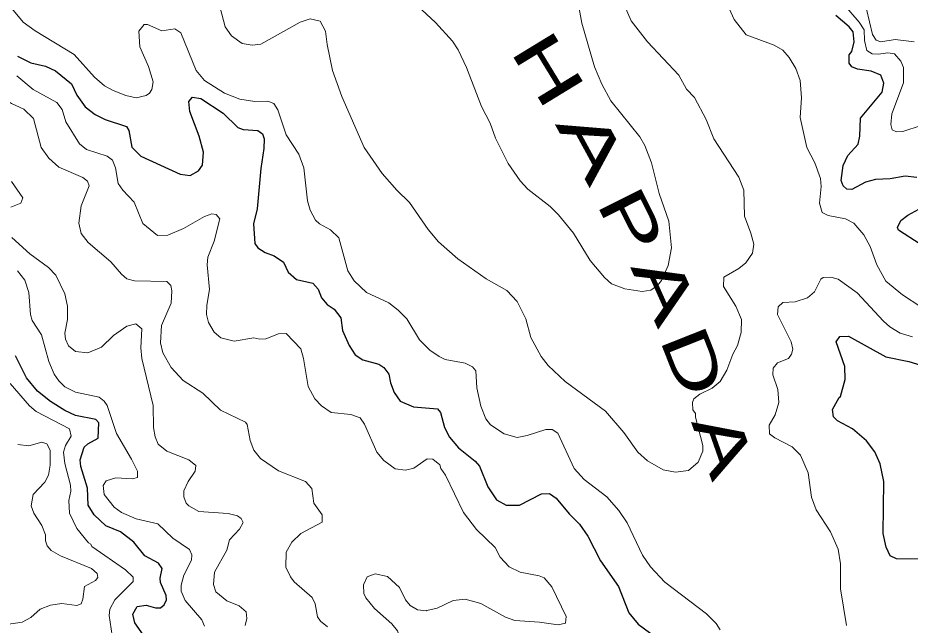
# Model space of a CAD drawing. Extents: x 265 to 291.4, y 7731.5 to 7759.6.
# Drawn here: x 272.004 to 274.292, y 7756.204 to 7757.76 of the extents above; entities that cross this region are included whole.
import ezdxf
from ezdxf.enums import TextEntityAlignment as Align

# ---------------------------------------------------------------- set-up
doc = ezdxf.new("R2010")
doc.units = 0
doc.header["$LTSCALE"] = 0.032
for name, color, linetype, lineweight in [('1', 7, 'Continuous', 25), ('2', 7, 'Continuous', 13), ('61', 7, 'Continuous', 13)]:
    doc.layers.add(name, color=color, linetype=linetype, lineweight=lineweight)

msp = doc.modelspace()

# ---------------------------------------------------------------- linework, layer by layer
at = {"layer": '1'}
for points in [[(274.1487, 7757.6988), (274.1456, 7757.7243), (274.136, 7757.737), (274.1018, 7757.7664)], [(274.1917, 7757.624), (274.1567, 7757.6288), (274.1424, 7757.6351), (274.1352, 7757.6447), (274.136, 7757.6654), (274.1424, 7757.6741), (274.1487, 7757.6988)], [(272.0033, 7757.6622), (272.0376, 7757.6455), (272.0757, 7757.6367)], [(272.0757, 7757.6367), (272.1012, 7757.6248), (272.1417, 7757.5914), (272.1553, 7757.562), (272.1767, 7757.5325), (272.203, 7757.5126), (272.2285, 7757.4999)], [(274.3087, 7757.3512), (274.2792, 7757.3551), (274.241, 7757.348), (274.2029, 7757.3464), (274.1774, 7757.3392), (274.1424, 7757.3201), (274.1297, 7757.3217), (274.1201, 7757.3297), (274.1153, 7757.344), (274.1201, 7757.3822), (274.132, 7757.4077), (274.1591, 7757.4371), (274.1631, 7757.457), (274.1646, 7757.5031), (274.2203, 7757.5699), (274.2243, 7757.593), (274.2164, 7757.6137), (274.1917, 7757.624)], [(272.2285, 7757.4999), (272.2833, 7757.4816), (272.2889, 7757.4713), (272.2969, 7757.4291), (272.3199, 7757.4061), (272.421, 7757.3599), (272.4464, 7757.3567), (272.4679, 7757.3687), (272.4782, 7757.383), (272.4806, 7757.4164), (272.4695, 7757.457), (272.4456, 7757.5206), (272.4424, 7757.5461), (272.452, 7757.5572), (272.4735, 7757.554), (272.5307, 7757.5158), (272.5681, 7757.4792), (272.5817, 7757.4745), (272.6198, 7757.4721), (272.6318, 7757.4633), (272.6357, 7757.4506), (272.6349, 7757.4252), (272.627, 7757.3743), (272.6182, 7757.2708), (272.6087, 7757.2327), (272.6119, 7757.1817), (272.6198, 7757.1706), (272.6381, 7757.1587), (272.6612, 7757.1507), (272.6851, 7757.134), (272.6978, 7757.1086), (272.7185, 7757.0902), (272.7606, 7757.0807), (272.7742, 7757.0648), (272.7829, 7757.0425), (272.7972, 7757.0258), (272.8155, 7757.0139), (272.8322, 7756.9916), (272.837, 7756.959), (272.8537, 7756.9208), (272.8696, 7756.897), (272.8887, 7756.8842), (272.9301, 7756.8731), (272.9428, 7756.8643), (272.9555, 7756.8468), (272.9595, 7756.8254), (272.969, 7756.7999), (272.9842, 7756.7784), (273.0184, 7756.7633), (273.0804, 7756.7585), (273.0876, 7756.749), (273.0979, 7756.7108), (273.1114, 7756.6854), (273.1345, 7756.6583), (273.1767, 7756.6241), (273.1878, 7756.6114), (273.2093, 7756.5581), (273.2316, 7756.5255), (273.2562, 7756.5111), (273.2904, 7756.5111), (273.3469, 7756.5406), (273.3676, 7756.5414), (273.3843, 7756.5294), (273.4177, 7756.4889), (273.4447, 7756.4626), (273.4654, 7756.4324), (273.498, 7756.3688), (273.5442, 7756.3027), (273.5704, 7756.2351), (273.5951, 7756.2065), (273.6404, 7756.1731)], [(274.3174, 7757.1801), (274.2617, 7757.2159), (274.2593, 7757.2231), (274.268, 7757.2414), (274.2856, 7757.2549), (274.3333, 7757.2804)], [(274.3126, 7756.3727), (274.257, 7756.3743), (274.241, 7756.3815), (274.2307, 7756.4038), (274.2227, 7756.4388), (274.2243, 7756.5724), (274.2148, 7756.617), (274.2012, 7756.6479), (274.1798, 7756.6766), (274.144, 7756.7068), (274.1058, 7756.7275), (274.0954, 7756.7379), (274.0931, 7756.757), (274.1098, 7756.7872), (274.1137, 7756.7896), (274.1257, 7756.8333), (274.1249, 7756.8667), (274.1026, 7756.9304), (274.1114, 7756.9439), (274.1336, 7756.9447), (274.2299, 7756.8914), (274.2888, 7756.8794), (274.3277, 7756.8676)], [(272.347, 7756.1492), (272.304, 7756.2097), (272.2992, 7756.2319), (272.3104, 7756.2518), (272.3335, 7756.255), (272.3573, 7756.2486), (272.3701, 7756.2486), (272.3796, 7756.2558), (272.3852, 7756.2685), (272.3844, 7756.2797), (272.37, 7756.3131), (272.3692, 7756.3242), (272.3748, 7756.3489), (272.3653, 7756.3632), (272.3303, 7756.3815), (272.3016, 7756.4165), (272.2674, 7756.4435), (272.2301, 7756.4586), (272.1998, 7756.4865), (272.1847, 7756.5112), (272.1831, 7756.5549), (272.1656, 7756.6106), (272.164, 7756.6273), (272.1743, 7756.6599), (272.1839, 7756.6686), (272.2102, 7756.683), (272.2117, 7756.7227), (272.2046, 7756.7307), (272.1521, 7756.741), (272.1251, 7756.7538), (272.0885, 7756.7768), (272.055, 7756.8039), (272.0264, 7756.8381), (271.9985, 7756.8938)]]:
    msp.add_lwpolyline(points, dxfattribs=at)
at = {"layer": '2'}
for points in [[(272.9826, 7757.8348), (273.0749, 7757.7489), (273.1186, 7757.7004), (273.1329, 7757.6781), (273.1544, 7757.6336), (273.1934, 7757.5334), (273.2149, 7757.4904), (273.2292, 7757.4522), (273.2618, 7757.387), (273.292, 7757.3424), (273.3119, 7757.3217), (273.3692, 7757.2772), (273.3907, 7757.2557), (273.4288, 7757.2088), (273.4718, 7757.1388), (273.5084, 7757.095), (273.5267, 7757.0791), (273.5601, 7757.0656), (273.6047, 7757.0592), (273.6269, 7757.0624), (273.6444, 7757.0743), (273.6548, 7757.0871), (273.6715, 7757.1261), (273.6802, 7757.1706), (273.6731, 7757.239), (273.6484, 7757.3106)], [(273.545, 7757.8261), (273.5768, 7757.7529), (273.6182, 7757.6988), (273.6993, 7757.6137), (273.7184, 7757.5779), (273.7391, 7757.5564), (273.7693, 7757.4999), (273.7884, 7757.4506), (273.8528, 7757.352), (273.8656, 7757.3186), (273.8672, 7757.2518), (273.8839, 7757.2088), (273.891, 7757.1802), (273.8878, 7757.1571), (273.8711, 7757.1324), (273.8528, 7757.1181), (273.8147, 7757.0958), (273.8131, 7757.072), (273.8449, 7757.0211), (273.8592, 7756.9877), (273.8584, 7756.9542), (273.8497, 7756.9208), (273.8377, 7756.8986), (273.8218, 7756.8572), (273.8051, 7756.8286), (273.7844, 7756.811), (273.7526, 7756.7959), (273.7375, 7756.784), (273.7343, 7756.7744), (273.7351, 7756.7562), (273.7415, 7756.7466), (273.7415, 7756.7371), (273.7606, 7756.6647), (273.7606, 7756.6496), (273.7486, 7756.6217), (273.724, 7756.6002), (273.6906, 7756.5963), (273.6587, 7756.6018)], [(271.9643, 7757.815), (272.0177, 7757.7497), (272.0487, 7757.7274), (272.1489, 7757.6662), (272.2006, 7757.6081), (272.2269, 7757.5866), (272.2491, 7757.5739), (272.281, 7757.5612)], [(273.4829, 7757.6352), (273.4503, 7757.7465), (273.4384, 7757.8134)], [(274.319, 7757.0195), (274.2721, 7757.0505), (274.2299, 7757.0855), (274.2068, 7757.1277), (274.1893, 7757.1746), (274.1734, 7757.204), (274.1472, 7757.2342), (274.1265, 7757.2454), (274.0819, 7757.2541), (274.0668, 7757.2613), (274.0597, 7757.2852), (274.0636, 7757.3281), (274.062, 7757.3488), (274.0477, 7757.3886), (274.027, 7757.4283), (274.0103, 7757.5047), (274.0135, 7757.5556), (274.0103, 7757.6002), (273.9992, 7757.6304), (273.9817, 7757.659), (273.9658, 7757.6773), (273.9435, 7757.6908), (273.8719, 7757.7171), (273.8409, 7757.7561), (273.8154, 7757.8134)], [(274.3206, 7757.4848), (274.2729, 7757.4689), (274.257, 7757.4681), (274.2458, 7757.4737), (274.2426, 7757.4872), (274.245, 7757.5143), (274.2752, 7757.5938), (274.2752, 7757.6336), (274.2681, 7757.6495), (274.2514, 7757.6678), (274.2347, 7757.671), (274.2108, 7757.667), (274.1949, 7757.6678), (274.1806, 7757.6765), (274.175, 7757.702), (274.1742, 7757.7298), (274.1615, 7757.7497), (274.113, 7757.8046)], [(273.4074, 7756.8285), (273.3636, 7756.8691), (273.3461, 7756.8922), (273.3199, 7756.9415), (273.3071, 7756.9892), (273.2841, 7757.0338), (273.2578, 7757.0616), (273.2053, 7757.0918), (273.1321, 7757.1428), (273.0828, 7757.1865), (273.0566, 7757.2183), (273.0088, 7757.2868), (272.9762, 7757.3186), (272.9388, 7757.3615), (272.8927, 7757.4283), (272.8346, 7757.5588), (272.8115, 7757.6256), (272.7972, 7757.6924), (272.7933, 7757.7259), (272.7797, 7757.7521), (272.7535, 7757.7577), (272.728, 7757.7497), (272.6278, 7757.6932), (272.6055, 7757.6908), (272.5793, 7757.6948), (272.5522, 7757.7147), (272.5363, 7757.737), (272.5228, 7757.7863)], [(274.1798, 7757.7831), (274.1957, 7757.7179), (274.2044, 7757.7036), (274.2172, 7757.6988), (274.2538, 7757.7052), (274.3023, 7757.6988)], [(272.339, 7757.636), (272.3176, 7757.6861), (272.3144, 7757.7259), (272.3279, 7757.7433), (272.3367, 7757.7433), (272.3732, 7757.7274), (272.4067, 7757.7322), (272.4226, 7757.7219), (272.4615, 7757.6256), (272.483, 7757.6002), (272.5339, 7757.5675), (272.5737, 7757.5524), (272.6119, 7757.5461), (272.6453, 7757.5469), (272.6604, 7757.5405), (272.6707, 7757.5246), (272.6922, 7757.4602), (272.7248, 7757.4108), (272.7376, 7757.3758), (272.7471, 7757.2915), (272.7535, 7757.2677), (272.7678, 7757.2422), (272.7774, 7757.2326), (272.806, 7757.2175), (272.8275, 7757.1969), (272.8505, 7757.1117), (272.8664, 7757.0863), (272.8983, 7757.0568), (272.9555, 7757.0298), (272.9794, 7757.0115), (273.0017, 7756.9892), (273.0343, 7756.9351), (273.0605, 7756.9089), (273.0844, 7756.8922), (273.1003, 7756.885), (273.1512, 7756.8755), (273.1703, 7756.8659), (273.1783, 7756.8556), (273.1814, 7756.8126), (273.191, 7756.7649), (273.2045, 7756.7331), (273.2164, 7756.7172), (273.2515, 7756.6941), (273.2849, 7756.6853), (273.3103, 7756.6901), (273.3581, 7756.7052), (273.374, 7756.7052), (273.3891, 7756.6957), (273.4304, 7756.6058), (273.4559, 7756.5772), (273.514, 7756.5326), (273.545, 7756.4976), (273.5665, 7756.4658), (273.6054, 7756.3831), (273.6261, 7756.3536), (273.6627, 7756.3139), (273.7701, 7756.2327), (273.7948, 7756.2081), (273.8051, 7756.1922)], [(272.281, 7757.5612), (272.308, 7757.5556), (272.3335, 7757.5612), (272.3422, 7757.5675), (272.3478, 7757.5771), (272.351, 7757.5962), (272.339, 7757.636)], [(273.6484, 7757.3106), (273.6293, 7757.3886), (273.6118, 7757.4331), (273.5991, 7757.4554), (273.5243, 7757.5477), (273.5012, 7757.5906), (273.4829, 7757.6352)], [(272.4894, 7757.1277), (272.4918, 7757.1475), (272.5077, 7757.1881), (272.522, 7757.2454), (272.5132, 7757.2565), (272.5021, 7757.2581), (272.483, 7757.2509), (272.4289, 7757.2207), (272.3892, 7757.2032), (272.3621, 7757.2024), (272.3247, 7757.2334), (272.3024, 7757.2883), (272.2738, 7757.3186), (272.2619, 7757.3361), (272.2547, 7757.3758), (272.2467, 7757.3957), (272.2332, 7757.4061), (272.1807, 7757.4228), (272.1624, 7757.4379), (272.1274, 7757.4936), (272.1179, 7757.5254), (272.1044, 7757.5437), (272.0439, 7757.5771), (272.0017, 7757.6121)], [(271.9628, 7757.558), (271.9882, 7757.5405), (272.02, 7757.5262), (272.0447, 7757.5023), (272.0646, 7757.4283), (272.0837, 7757.4005), (272.1099, 7757.3774)], [(272.1099, 7757.3774), (272.1712, 7757.3512), (272.1831, 7757.3416), (272.1871, 7757.3297), (272.1664, 7757.2788), (272.1608, 7757.2343), (272.1672, 7757.208), (272.1847, 7757.1849), (272.2428, 7757.1348), (272.2698, 7757.1038), (272.2842, 7757.0918), (272.3032, 7757.0863), (272.386, 7757.0847), (272.3963, 7757.0744), (272.3995, 7757.0608), (272.3971, 7757.029), (272.3724, 7756.9717), (272.3701, 7756.9272), (272.3764, 7756.9017), (272.3979, 7756.8643), (272.4281, 7756.8309), (272.479, 7756.7983), (272.5244, 7756.7546), (272.588, 7756.7243), (272.592, 7756.718), (272.5999, 7756.6774), (272.6095, 7756.652), (272.6262, 7756.6313), (272.6723, 7756.5994), (272.7423, 7756.5724), (272.7583, 7756.5541), (272.763, 7756.5167), (272.7845, 7756.4865), (272.7845, 7756.4682), (272.7296, 7756.4388), (272.7065, 7756.4165), (272.6922, 7756.391), (272.6914, 7756.3529), (272.7034, 7756.3274), (272.7129, 7756.3147), (272.7591, 7756.2749), (272.767, 7756.2582), (272.7726, 7756.2256), (272.7805, 7756.2144), (272.798, 7756.1993)], [(271.9882, 7757.3408), (272.0169, 7757.2995), (272.0121, 7757.2852), (271.9866, 7757.2748)], [(271.989, 7757.1977), (272.0352, 7757.1555), (272.0829, 7757.1205), (272.102, 7757.1006), (272.125, 7757.0529), (272.1314, 7757.0211), (272.1314, 7756.9877), (272.125, 7756.9526), (272.1266, 7756.9367), (272.1346, 7756.92), (272.1521, 7756.9057), (272.1839, 7756.9017), (272.2189, 7756.916), (272.2499, 7756.9463), (272.2842, 7756.9701), (272.3072, 7756.9765), (272.3223, 7756.963), (272.3199, 7756.9145), (272.3223, 7756.8874), (272.351, 7756.7665), (272.3526, 7756.7108), (272.3565, 7756.687), (272.3645, 7756.6679), (272.386, 7756.6496), (272.4432, 7756.6273), (272.4607, 7756.613), (272.4591, 7756.5987), (272.4408, 7756.5724), (272.4297, 7756.5485), (272.4297, 7756.5326), (272.4361, 7756.5167), (272.4424, 7756.5096), (272.4687, 7756.4952), (272.5435, 7756.4897), (272.5673, 7756.4841), (272.5769, 7756.4769), (272.5817, 7756.4674), (272.5729, 7756.4499), (272.5467, 7756.4229), (272.5403, 7756.3958), (272.5085, 7756.3401), (272.5061, 7756.3083), (272.5124, 7756.2892), (272.5403, 7756.2661), (272.5721, 7756.2534), (272.5896, 7756.2383), (272.5912, 7756.2208), (272.5872, 7756.2033)], [(273.0522, 7756.241), (273.0526, 7756.2415), (273.0796, 7756.2478), (273.1202, 7756.2669), (273.1512, 7756.2701), (273.191, 7756.259), (273.2546, 7756.2248), (273.2785, 7756.216), (273.3421, 7756.212), (273.3899, 7756.2049), (273.4082, 7756.2089), (273.4097, 7756.2264), (273.3732, 7756.3019), (273.3533, 7756.325), (273.3406, 7756.3306), (273.292, 7756.3393), (273.2642, 7756.3536), (273.2411, 7756.3783), (273.2284, 7756.403), (273.1799, 7756.4491), (273.1472, 7756.4929), (273.1011, 7756.5883), (273.0892, 7756.605), (273.086, 7756.6146), (273.0685, 7756.6297), (273.0542, 7756.6305), (273.02, 7756.6066), (272.9985, 7756.601), (272.9714, 7756.6042), (272.9428, 7756.6257), (272.9245, 7756.6472), (272.8935, 7756.7188), (272.8823, 7756.7355), (272.8585, 7756.7442), (272.8076, 7756.749), (272.7829, 7756.7657), (272.7662, 7756.784), (272.7487, 7756.8158), (272.7368, 7756.8874), (272.7296, 7756.9121), (272.6922, 7756.9518), (272.6723, 7756.951), (272.6405, 7756.9375), (272.6246, 7756.9367), (272.6095, 7756.9399), (272.5594, 7756.932), (272.5252, 7756.9407), (272.5077, 7756.955), (272.4933, 7756.9797), (272.4878, 7757.0004), (272.4886, 7757.0242), (272.4957, 7757.064), (272.4894, 7757.1277)], [(272.483, 7756.2017), (272.4758, 7756.2176), (272.4337, 7756.2669), (272.4233, 7756.2908), (272.4233, 7756.3067), (272.4297, 7756.3322), (272.4496, 7756.3704), (272.4504, 7756.3839), (272.4448, 7756.3982), (272.4019, 7756.4268), (272.3637, 7756.4634), (272.308, 7756.4761), (272.2698, 7756.4928), (272.2515, 7756.5064), (272.2261, 7756.539), (272.2229, 7756.5621), (272.2308, 7756.574), (272.2555, 7756.5819), (272.2985, 7756.5788), (272.3112, 7756.5827), (272.3112, 7756.5987), (272.2961, 7756.6297), (272.2571, 7756.6949), (272.2332, 7756.7665), (272.2261, 7756.7784), (272.2133, 7756.788), (272.1521, 7756.8007), (272.1251, 7756.815), (272.1099, 7756.8301), (272.098, 7756.8476), (272.0837, 7756.8795), (272.0654, 7756.9479), (272.0415, 7756.9845), (272.0367, 7757.0004), (272.0328, 7757.0561), (272.0224, 7757.0879), (272.0033, 7757.1117)], [(273.9515, 7756.8763), (273.9801, 7756.8874), (273.9881, 7756.8986), (273.9913, 7756.9113), (273.9873, 7756.9304), (273.9523, 7757.0004), (273.9539, 7757.0195), (273.9658, 7757.0306), (273.9976, 7757.033), (274.0286, 7757.0425), (274.0469, 7757.0584), (274.0628, 7757.0911), (274.0692, 7757.095), (274.0883, 7757.0958), (274.1074, 7757.0903), (274.1559, 7757.056), (274.2235, 7756.9829), (274.2402, 7756.9685), (274.2665, 7756.9526), (274.2983, 7756.9431)], [(273.9308, 7756.7164), (273.9459, 7756.7426), (273.9554, 7756.7745), (273.9531, 7756.8079), (273.9403, 7756.8453), (273.9411, 7756.8628), (273.9515, 7756.8763)], [(272.246, 7756.177), (272.2388, 7756.2288), (272.2404, 7756.2447), (272.2531, 7756.2685), (272.3, 7756.3155), (272.3, 7756.3266), (272.2802, 7756.3457), (272.1943, 7756.4053), (272.1919, 7756.4117), (272.1855, 7756.4149), (272.1561, 7756.4515), (272.137, 7756.4913), (272.1354, 7756.5231), (272.1402, 7756.547), (272.1394, 7756.5629), (272.125, 7756.6185), (272.1219, 7756.6472), (272.1266, 7756.6647), (272.141, 7756.6885), (272.137, 7756.7068), (272.0511, 7756.7514), (272.0344, 7756.7657), (271.985, 7756.823)], [(273.6587, 7756.6018), (273.6182, 7756.6249), (273.5935, 7756.6472), (273.5577, 7756.6981), (273.5108, 7756.7522), (273.4074, 7756.8285)], [(274.1289, 7756.2033), (274.1138, 7756.2972), (274.1138, 7756.3608), (274.1074, 7756.399), (274.0875, 7756.4435), (274.0509, 7756.4992), (274.039, 7756.5318), (274.0302, 7756.5947), (274.0111, 7756.6392), (273.9897, 7756.6607), (273.9451, 7756.6838), (273.9316, 7756.6941), (273.9308, 7756.7164)], [(272.0041, 7756.6671), (272.0328, 7756.6631), (272.0662, 7756.6726), (272.0789, 7756.6687), (272.0869, 7756.652), (272.0877, 7756.6138), (272.0829, 7756.5883), (272.0733, 7756.57), (272.0439, 7756.539), (272.0383, 7756.5096), (272.0455, 7756.4913), (272.0662, 7756.4594), (272.0757, 7756.4356), (272.0757, 7756.4197), (272.0797, 7756.4069), (272.09, 7756.395), (272.1139, 7756.3815), (272.1935, 7756.3489), (272.2078, 7756.3361), (272.2094, 7756.3258), (272.2038, 7756.3186), (272.1752, 7756.3027), (272.1712, 7756.2701), (272.1664, 7756.2582), (272.1553, 7756.2542), (272.1171, 7756.259), (272.0885, 7756.255), (272.0614, 7756.2447), (272.0375, 7756.2232), (272.0153, 7756.212), (271.9755, 7756.2057)], [(272.981, 7756.1468), (272.9831, 7756.1728), (272.9774, 7756.189), (272.963, 7756.2074), (272.9189, 7756.2468), (272.8968, 7756.274), (272.8914, 7756.2851), (272.8904, 7756.3076), (272.9001, 7756.3281), (272.9208, 7756.3357), (272.9517, 7756.3289), (272.9826, 7756.3), (272.998, 7756.2684), (273.0105, 7756.254), (273.0293, 7756.2436), (273.0522, 7756.241)]]:
    msp.add_lwpolyline(points, dxfattribs=at)

# ---------------------------------------------------------------- texts
at = {"layer": '61'}
for s, rotation, width, p in [('H', 301.402, 1.6, (273.3126, 7757.5973)), ('A', 298.628, 1.75, (273.4258, 7757.4056)), ('P', 296.636, 1.55, (273.5231, 7757.212)), ('A', 294.111, 1.65, (273.61, 7757.0413)), ('D', 291.622, 1.5, (273.6802, 7756.857)), ('A', 289.352, 1.55, (273.7575, 7756.6469))]:
    msp.add_text(s, height=0.12, rotation=rotation, dxfattribs=dict(at, width=width)).set_placement(p, align=Align.CENTER)

doc.saveas('drawing.dxf')
